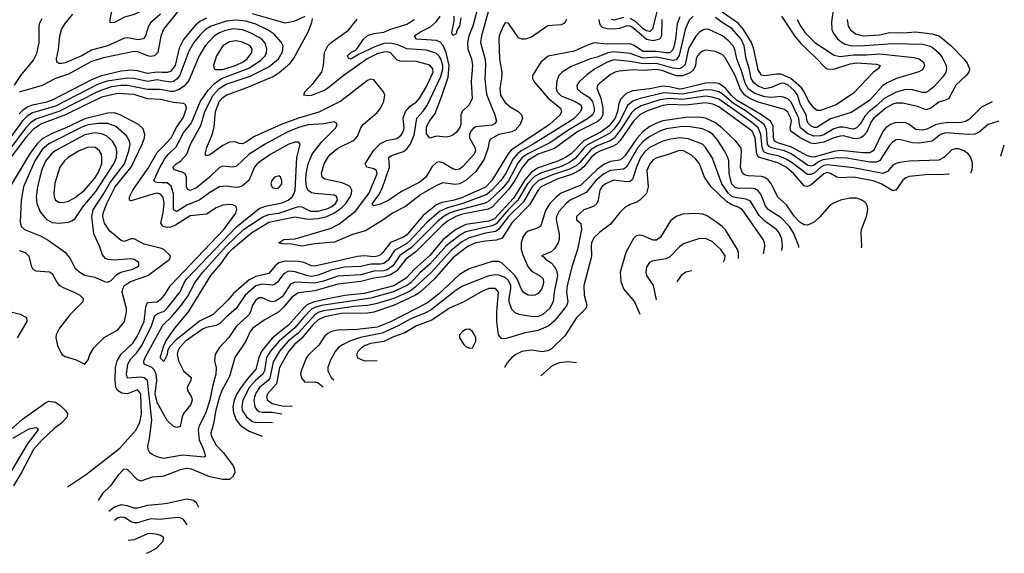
# Model space of a CAD drawing. Header units: inches. Extents: x 884549 to 1028252, y 526810 to 653624.
# Tile 582 of 656: x 979133 to 985129, y 544998 to 548249. Entities that reach past the tile are written whole.
import ezdxf

# ---------------------------------------------------------------- set-up
doc = ezdxf.new("R2010")
doc.units = ezdxf.units.IN
doc.header["$MEASUREMENT"] = 0
doc.layers.add('A9574', color=7, linetype='Continuous')
doc.layers.add('A9584', color=7, linetype='Continuous')

msp = doc.modelspace()

# ---------------------------------------------------------------- linework, layer by layer
at = {"layer": 'A9574', "color": 5}
for points, elevation in [([(980000, 548394.6), (979970, 548365.6), (979890, 548311.8), (979830, 548281.2), (979770, 548265.3), (979710, 548231.3), (979684, 548230), (979682.6, 548250), (979700.6, 548330), (979718.3, 548370), (979841.4, 548478.6), (979859.6, 548510), (979878.1, 548570), (979898.5, 548610), (979975.5, 548710), (980000, 548745.7)], 2340), ([(979101.8, 547850), (979139.4, 547910), (979216.9, 548003.1), (979237.4, 548042.6), (979251.1, 548108.9), (979250.4, 548210), (979255.2, 548230), (979270, 548257.1)], 2380), ([(979990, 548283.4), (979929, 548230), (979916.3, 548210), (979898.7, 548150), (979887.5, 548132.5), (979854.1, 548125.9), (979790, 548138.4), (979770, 548136.7), (979668.1, 548090), (979570, 548063.7), (979510, 548028.5), (979410, 547986.3), (979390, 547981.5), (979370, 547982.9), (979359.2, 547990), (979357, 548010), (979368.4, 548068.4), (979377.1, 548150), (979387.7, 548190), (979410, 548227), (979457.1, 548282.9)], 2360), ([(980000, 548168.9), (979991.5, 548148.5), (979973.5, 548050), (979954.3, 548030), (979930, 548025.2), (979910, 548028), (979852.8, 548052.8), (979830, 548055.6), (979642.8, 548017.2), (979570, 547993.6), (979430, 547916.3), (979350.2, 547890), (979270, 547848.3), (979128.5, 547808.5)], 2380), ([(980000, 547927.9), (979970, 547928.8), (979910, 547920.9), (979850, 547938.6), (979810, 547941.4), (979750, 547935.4), (979630, 547907.5), (979574.3, 547885.7), (979330, 547758.7), (979290, 547743.7), (979210, 547729.2), (979181.3, 547718.7), (979150, 547696.6), (979130, 547675.2)], 2420), ([(980000, 547877), (979970, 547881.9), (979910, 547872.6), (979830.2, 547890.2), (979790, 547892.7), (979666.2, 547873.8), (979606.2, 547853.8), (979350, 547722.3), (979210, 547681.2), (979179, 547661), (979150, 547632.6), (979045.4, 547490)], 2440), ([(980000, 547821.5), (979984.4, 547824.4), (979910, 547824.4), (979790, 547848.8), (979750, 547848.4), (979690, 547839.2), (979610, 547811), (979370, 547689.8), (979230, 547643), (979198.9, 547621.1), (979169.2, 547590.8), (979063.6, 547450)], 2460), ([(980000, 547760), (979990, 547762.3), (979910, 547766.5), (979830, 547793.9), (979730, 547799), (979630, 547777.1), (979410.5, 547669.5), (979265.9, 547614.1), (979217.2, 547582.8), (979170, 547531.2), (979050, 547372)], 2480), ([(980000, 546853.6), (979995.9, 546855.9), (979890, 546881.7), (979830, 546914.9), (979810, 546913.1), (979770, 546898.6), (979750, 546903.7), (979681.3, 546961.3), (979649.9, 547010), (979639.6, 547050), (979641.8, 547070), (979664.2, 547130), (979713, 547230), (979810.7, 547350), (979879.2, 547490), (979893.3, 547530), (979895.5, 547550), (979883.8, 547583.8), (979856.8, 547610), (979748.3, 547668.3), (979710, 547680.8), (979670, 547680.4), (979530, 547645.9), (979410, 547588.6), (979330, 547556.1), (979270, 547522.3), (979237.7, 547490), (979193.2, 547430), (979041.9, 547178.1)], 2520), ([(980000, 547174.9), (979990, 547186.2), (979970, 547191.3), (979948.7, 547188.7), (979831.1, 547151.1), (979810, 547145.7), (979801.1, 547150), (979801.2, 547170), (979822.1, 547210), (979915.8, 547344.2), (979970, 547439.4), (980000, 547471.3)], 2480), ([(980000, 547256), (979970, 547256.7), (979959.2, 547259.2), (979948.7, 547270), (979987.3, 547352.7), (980000, 547373.9)], 2460), ([(980000, 546997.3), (979991.6, 547010), (980000, 547045)], 2480), ([(979130, 546842.9), (979166, 546830), (979187.6, 546807.6), (979201.4, 546750), (979211.6, 546730), (979230, 546719.4), (979313.5, 546713.5), (979330, 546702), (979358.1, 546650), (979375.5, 546630), (979396.9, 546616.9), (979468, 546588), (979499.1, 546570), (979518.8, 546550), (979518, 546530), (979438.1, 546450), (979374.5, 546370), (979354.4, 546330), (979352.4, 546310), (979363.5, 546263.5), (979389.4, 546209.4), (979410, 546197.6), (979476.7, 546176.7), (979530, 546150.6), (979550, 546177.3), (979560.2, 546210), (979584.3, 546250), (979647, 546313), (979730, 546359.7), (979770.3, 546410), (979783.9, 546470), (979782.7, 546490), (979757.6, 546590), (979759.7, 546610), (979770.2, 546629.8), (979806.6, 546653.4), (979912.5, 546690), (980000, 546754.9)], 2520), ([(979423.6, 545400.6), (979430, 545406.7), (979538.9, 545481.1), (979742.4, 545637.6), (979842.1, 545750), (979863.5, 545796.5), (979874.7, 545845.3), (979869.9, 545969.9), (979850, 545993.9), (979790, 545969.1), (979753.8, 545973.8), (979727.6, 545990), (979717.2, 546010), (979713.1, 546050), (979716.6, 546130), (979726.5, 546170), (979749.7, 546210.3), (979821, 546279), (979850, 546322.7), (979889.7, 546410), (979899.8, 546500.2), (979910, 546525.5), (979970, 546530.9), (979996.9, 546550), (980000, 546553.5)], 2480), ([(979030, 546481.7), (979135.3, 546455.3), (979173.7, 546433.7), (979176.5, 546410), (979118, 546310)], 2480), ([(980000, 545577.7), (979970, 545584.8), (979939, 545599), (979925.3, 545610), (979914.4, 545630), (979912.2, 545650), (979923, 545697), (979936.4, 545810), (979910.8, 546050.8), (979890, 546067.4), (979870.5, 546070.5), (979790, 546065.6), (979782.5, 546090), (979791.5, 546150), (979810, 546182.7), (979842.9, 546217.1), (979876.7, 546263.3), (979935.2, 546384.8), (979955.8, 546444.2), (979970, 546456.2), (980000, 546468.2)], 2460), ([(980000, 545862.1), (979970, 545917.2), (979958.4, 545970), (979968.7, 546050), (979964.5, 546090), (979953.5, 546113.5), (979937.6, 546130), (979890.6, 546150), (979888.6, 546168.6), (979895.7, 546190), (980000, 546380)], 2440), ([(980000, 546177.4), (979990, 546187.8), (979990, 546198), (980000, 546230.3)], 2420), ([(978910, 545603.1), (979150, 545816.1), (979290, 545915), (979310, 545924.2), (979350, 545918.7), (979379.1, 545899.1), (979410.2, 545870), (979422.9, 545850), (979422.2, 545830), (979387.2, 545790), (979341.7, 545758.3), (979269.9, 545690.1), (979215.7, 545630), (979144.7, 545495.3), (979094, 545410)], 2480), ([(979090, 545699), (979190, 545755.4), (979230, 545765.3), (979239.8, 545759.8), (979244.4, 545750), (979177.4, 545662.6), (979070, 545481.1)], 2460), ([(980000, 545466.3), (979938.4, 545461.6), (979870, 545437), (979847, 545447), (979790, 545508), (979767.3, 545510), (979730, 545471.6), (979685.9, 545410), (979636.9, 545363.1), (979611.2, 545320.2)], 2480), ([(980000, 545297.8), (979910, 545288.7), (979850, 545272.9), (979830, 545273.1), (979787.7, 545287.7), (979750, 545292.9), (979710, 545278.9), (979675.9, 545251.6)], 2520), ([(980000, 545205.1), (979990, 545204), (979930, 545207.3), (979850, 545183.1), (979830, 545183.4), (979810.6, 545190.6), (979770, 545215.5), (979750, 545218.5), (979730, 545213.2), (979709.4, 545198.1)], 2540), ([(980000, 545099.5), (979990, 545107), (979972.5, 545112.5), (979930, 545119), (979910, 545116), (979830, 545080.5), (979792.3, 545075.3)], 2560), ([(979905.7, 544997.8), (979930, 545007.9), (979965.8, 545030), (980000, 545065.6)], 2560)]:
    msp.add_lwpolyline(points, dxfattribs=dict(at, elevation=elevation))
for points, elevation in [([(979670, 547616.5), (979610, 547616.1), (979550, 547608.2), (979510, 547593.8), (979310, 547493.5), (979270, 547458.3), (979224.6, 547390), (979156, 547230), (979140.9, 547150), (979135, 547015), (979141.2, 546990), (979161.7, 546970), (979263.2, 546930), (979305.4, 546905.4), (979410.7, 546830.7), (979442.6, 546790), (979470, 546734), (979499.5, 546710), (979530, 546693.6), (979590, 546680.7), (979650, 546653.2), (979670, 546649.2), (979690, 546659.7), (979723.7, 546696.3), (979748.5, 546711.5), (979820.7, 546730), (979850, 546744.3), (979858, 546750), (979858.5, 546770), (979830, 546787.9), (979810, 546793), (979710, 546783.2), (979670, 546787.7), (979654.5, 546794.5), (979636.5, 546816.5), (979618.8, 546870), (979584.6, 546944.6), (979571.3, 547050), (979580.3, 547090), (979645.2, 547190), (979682.8, 547257.2), (979771.5, 547370), (979798.2, 547450), (979804.3, 547490), (979801.1, 547510), (979782.5, 547542.5), (979718.5, 547598.5)], 2540), ([(979590, 547559.3), (979530, 547547.3), (979348.5, 547450), (979323.4, 547430), (979290, 547387.6), (979265.3, 547330), (979240.7, 547230), (979233.2, 547170), (979237.7, 547130), (979258.2, 547078.2), (979293.3, 547033.3), (979330, 547013), (979370, 547009.5), (979430, 547015.8), (979450, 547022.9), (979470, 547038.8), (979518.4, 547110), (979597, 547203), (979706.7, 547370), (979721.7, 547410), (979723.4, 547443.4), (979719.2, 547470), (979698.5, 547510), (979661.6, 547541.6), (979630, 547554.6)], 2560), ([(979550, 547472.6), (979490, 547448.8), (979428.6, 547410), (979406.4, 547390), (979377.7, 547350), (979347.1, 547252.9), (979340.1, 547190), (979342.4, 547170), (979350.1, 547150.1), (979370, 547136.6), (979394.8, 547134.8), (979430, 547143.6), (979470, 547165.1), (979526.2, 547210), (979590, 547283.1), (979610, 547315.9), (979632, 547370), (979633.6, 547410), (979629.9, 547430), (979619, 547450), (979594.7, 547470)], 2580)]:
    msp.add_lwpolyline(points, close=True, dxfattribs=dict(at, elevation=elevation))
at = {"layer": 'A9584', "color": 5}
for points, elevation in [([(984098.3, 548390), (984076.4, 548236.4), (984079.4, 548190), (984087.3, 548170), (984113.3, 548133.3), (984134.7, 548114.7), (984160.3, 548100.3), (984191.3, 548091.3), (984250, 548090.4), (984450, 548104.3), (984630, 548099.2), (984670.8, 548090.8), (984690, 548081.9), (984730, 548046.3), (984750, 548018), (984773.8, 547970), (984777.2, 547950), (984773.2, 547930), (984756.8, 547903.2), (984700.5, 547839.5), (984670, 547815.7), (984650, 547806.4), (984630, 547805.6), (984570, 547821.3), (984530, 547823), (984470, 547807.1), (984397.1, 547770), (984352.7, 547727.3), (984304.9, 547690), (984279.5, 547660.5), (984250, 547611.7), (984228.2, 547590), (984210, 547583), (984196.6, 547583.4), (984150, 547594.3), (984125.5, 547594.5), (984090, 547583.2), (984030, 547547), (984010, 547541), (983970, 547539.1), (983933.1, 547553.1), (983887.4, 547590), (983880.6, 547610), (983876.6, 547650), (983868.3, 547670), (983830, 547747.3), (983810, 547767.8), (983770, 547780.8), (983710, 547775.8), (983670, 547778.7), (983610, 547799.8), (983570, 547826.8), (983550, 547861.7), (983530.9, 547930.9), (983500.4, 548010), (983487.8, 548067.8), (983476.6, 548090), (983450, 548120.4), (983412.1, 548150), (983330, 548189.9), (983310, 548191.8), (983290, 548186), (983270, 548171.6), (983250, 548148.2), (983206.2, 548073.8), (983184.4, 547975.6), (983170, 547959.4), (983150, 547950), (983110, 547954.3), (983010, 547983.2), (982930, 547979.4), (982850, 547993.9), (982750, 548004.3), (982710, 547990.8), (982632.9, 547947.1), (982586.8, 547913.2), (982538.7, 547870), (982525.7, 547850), (982528.1, 547828.1), (982547.7, 547810), (982598, 547778), (982620.1, 547750), (982631.8, 547710), (982631.3, 547690), (982621.5, 547670), (982597.2, 547650), (982470, 547573.9), (982360.6, 547499.4), (982227.6, 547432.4), (982193.4, 547410), (982165.8, 547374.2), (982110, 547266.4), (982070, 547219.7), (981990, 547142.6), (981968, 547132), (981790, 547085.3), (981750, 547070), (981711.6, 547048.4), (981678.7, 547021.2), (981518.8, 546861.2), (981448.2, 546811.8), (981405.4, 546750), (981370, 546725.2), (981350, 546719.1), (981290, 546717.1), (981210, 546695.2), (981070, 546686.2), (980983.5, 546656.5), (980930, 546644.8), (980809.2, 546650.8), (980781.9, 546638.1), (980730, 546561.4), (980690, 546534.2), (980670, 546531.1), (980654.7, 546534.7), (980610, 546555.4), (980590, 546553.5), (980570, 546540.6), (980550.7, 546510), (980538.9, 546470), (980527.9, 546450), (980450, 546379.1), (980406.4, 546313.6), (980346.4, 546250), (980323.9, 546210), (980318.2, 546170), (980328.3, 546128.3), (980327.9, 546090), (980306, 546014), (980289.7, 545930), (980263.3, 545850), (980225.1, 545774.9), (980219.2, 545750), (980225.4, 545690), (980252.4, 545630), (980264.9, 545590), (980255.9, 545584.1), (980124.9, 545595.1), (980010, 545575.3), (980000, 545577.7)], 2460), ([(980120.3, 548330), (980009.2, 548190.8), (980000, 548168.9)], 2380), ([(981990, 548311.6), (981944.4, 548150), (981939.6, 548110), (981967.4, 548007.4), (981970.1, 547969.9), (981965.5, 547890), (981972.6, 547810), (981976.9, 547790), (982026.3, 547670), (982036.2, 547630), (982025, 547615), (982010, 547607.3), (981910, 547596.4), (981893.7, 547586.2), (981880.1, 547570), (981871.5, 547550), (981872, 547530), (981904.5, 547470), (981907.6, 547450), (981900.1, 547430), (981830, 547352.9), (981810, 547339.3), (981790, 547334), (981770, 547339.6), (981710, 547377.5), (981690, 547383.2), (981670, 547378.6), (981644.8, 547355.2), (981605.7, 547290), (981570, 547259), (981456.8, 547203.2), (981380.2, 547150), (981330, 547125.4), (981290, 547114.3), (981281.1, 547121.1), (981280.7, 547130), (981318.7, 547181.3), (981339.1, 547220.9), (981384, 547350), (981381, 547410), (981397.8, 547422.2), (981470, 547445.9), (981490, 547462.8), (981510.4, 547489.6), (981534, 547546), (981550.2, 547649.8), (981590, 547691), (981616.3, 547730), (981697.6, 547902.4), (981709.7, 547950), (981709.7, 547970), (981696.8, 548010), (981687, 548027), (981666, 548046), (981610, 548063.4), (981490, 548072.2), (981435.4, 548095.4), (981390, 548105.8), (981350, 548103.8), (981295.6, 548084.4), (981200.6, 548039.4), (981150, 548009.2), (981134, 548014), (981130, 548022), (981128.3, 548030), (981149.6, 548050), (981177.3, 548062.7), (981187, 548073), (981225.4, 548130), (981250, 548152), (981290, 548165.1), (981350, 548173.2), (981387.2, 548190), (981490, 548222.9), (981535.3, 548250)], 2360), ([(981930, 548355), (981893, 548210), (981868.5, 548150), (981859.2, 548110), (981861.6, 548070), (981884.2, 548010), (981890.9, 547970), (981881.4, 547870), (981887.5, 547770), (981870, 547731.2), (981827.6, 547690), (981819.7, 547670), (981818.5, 547610), (981810, 547589), (981790, 547562.5), (981770, 547546.6), (981750, 547538), (981730, 547534), (981670, 547538.7), (981630, 547527), (981610, 547554), (981610, 547596.5), (981627.7, 547630), (981662, 547678), (981701.4, 547778.6), (981741, 547899), (981749, 547970), (981730.3, 548050.3), (981711.1, 548091.1), (981692.2, 548112.2), (981670, 548121.6), (981550, 548129.9), (981536.4, 548150), (981570, 548173.8), (981634.2, 548205.8), (981670, 548237.3), (981692.6, 548270)], 2340), ([(983018.7, 548321.3), (982986.5, 548193.5), (982970, 548176.9), (982950, 548181.4), (982930, 548194), (982879.8, 548239.8), (982850, 548256.8)], 2360), ([(983234.8, 548270), (983210, 548246.2), (983184.5, 548190), (983148.6, 548031.4), (983130, 548004.3), (983110, 548001), (983010, 548021.3), (982930, 548015.6), (982850, 548042.4), (982750, 548053), (982713.6, 548046.4), (982650, 548019.9), (982609.2, 548010.8), (982490, 547963.2), (982435.2, 547930), (982416.8, 547910), (982403.3, 547876.7), (982400.3, 547830), (982406, 547810), (982430, 547784.6), (982515.5, 547750), (982550.1, 547730.1), (982555.5, 547710), (982547.1, 547690), (982510.9, 547650), (982485.6, 547630), (982260.5, 547490), (982190, 547452.7), (982165.7, 547434.3), (982138.3, 547401.7), (982090.3, 547310), (982061.9, 547270), (982008.7, 547211.3), (981976.7, 547183.3), (981830.5, 547129.5), (981737, 547103), (981690, 547080.4), (981610, 547011.8), (981510, 546902.9), (981490, 546886.4), (981416.1, 546843.9), (981376.3, 546783.7), (981350, 546763.5), (981330, 546759.1), (981270, 546759.3), (981210, 546745.7), (981110, 546740.6), (981030, 546723.1), (980950, 546692), (980910, 546684.5), (980878.3, 546690), (980810, 546713), (980770, 546716), (980738.7, 546701.3), (980701.8, 546650), (980684.8, 546635.2), (980670, 546631.5), (980610, 546638.6), (980570, 546627.3), (980504.8, 546570), (980451.4, 546488.6), (980390, 546437.6), (980350, 546396.9), (980330, 546385), (980270, 546374.2), (980250, 546366.1), (980143.3, 546290), (980105.9, 546250), (980095, 546230), (980090.8, 546210), (980100.1, 546170), (980129.8, 546109.8), (980176.9, 546070), (980174, 546050), (980151.8, 546010), (980154.7, 545990), (980179.8, 545950), (980183.9, 545930), (980175.5, 545904.5), (980130.6, 545849.4), (980121.9, 545830), (980110.2, 545769.8), (980090, 545763.5), (980070, 545771.2), (980030, 545807.1), (980000, 545862.1)], 2440), ([(983152.8, 548267.2), (983135.9, 548224.1), (983126.7, 548130), (983116.2, 548083.8), (983110, 548065.8), (983091.9, 548048.1), (983070, 548046.4), (983010, 548055.6), (982930, 548055.6), (982870, 548093.7), (982850, 548101.3), (982710, 548100.4), (982632, 548108), (982590, 548094.3), (982510, 548057.4), (982350, 548027.2), (982306.8, 547990), (982255.7, 547910), (982255.3, 547890), (982265.5, 547870), (982350.3, 547770.3), (982426.5, 547710), (982432.7, 547690), (982423.4, 547670), (982359.4, 547610), (982126, 547454), (982108.2, 547431.8), (982008.2, 547270), (981970, 547228.9), (981819.2, 547160.8), (981770, 547146.8), (981704.1, 547135.9), (981670, 547121.5), (981590, 547055.8), (981490, 546938.5), (981470, 546924), (981390, 546892), (981343.1, 546830), (981330, 546816.6), (981312.5, 546807.5), (981290, 546805), (981230, 546809.6), (981190, 546805.9), (980930, 546748), (980910, 546750.4), (980863.5, 546770), (980830, 546776.7), (980750, 546777.3), (980710, 546766.9), (980689.3, 546750), (980650, 546702.5), (980570, 546685.4), (980530, 546663.2), (980437.2, 546582.8), (980400.2, 546539.8), (980310, 546453.2), (980228.5, 546411.5), (980082.7, 546297.3), (980044.9, 546255.1), (980033.4, 546230), (980030, 546207.3), (980010, 546167), (980000, 546177.4)], 2420), ([(980270, 548259.1), (980230, 548237.6), (980203.7, 548216.3), (980130.5, 548129.5), (980104.3, 548075.7), (980078.4, 547970), (980050, 547934), (980030, 547926.9), (980000, 547927.9)], 2420), ([(980000, 546230.3), (980010, 546262.6), (980023.5, 546290), (980076.4, 546370), (980161.2, 546470), (980297.4, 546690), (980357.9, 546762.1), (980406.3, 546830), (980430, 546854.2), (980543.9, 546950), (980650, 547016.5), (980807.6, 547047.6), (980890, 547033.6), (980950, 547038.7), (981003.4, 547050), (981050, 547071.9), (981094.6, 547105.4), (981119, 547130), (981145.3, 547170), (981153.1, 547190), (981154.3, 547210), (981147.2, 547227.2), (981137.3, 547237.3), (981095.7, 547255.7), (980990, 547278.5), (980975, 547290), (980970, 547313.4), (980987.5, 547370), (981008.2, 547410), (981024.4, 547430), (981070, 547465.4), (981170, 547515.7), (981190, 547538.8), (981210.5, 547589.5), (981223.9, 547610), (981310, 547682.9), (981330.8, 547710), (981350.4, 547750), (981356.1, 547790), (981347.5, 547810), (981290, 547881.8), (981270, 547886), (981250, 547878.3), (981087.4, 547752.6), (980954.4, 547685.6), (980831.4, 547648.6), (980725.5, 547610), (980562.6, 547537.4), (980510, 547502), (980490, 547493.6), (980470, 547494.1), (980445.8, 547505.8), (980410, 547503.2), (980370, 547483.6), (980290, 547424.8), (980270, 547419.7), (980262.7, 547430), (980272.1, 547470), (980307.1, 547552.9), (980316.3, 547596.3), (980325.7, 547690), (980350, 547752.3), (980370, 547775.1), (980390, 547789.2), (980521.9, 547838.1), (980676, 547904), (980712.5, 547927.5), (980778.1, 547981.9), (980800.4, 548010), (980890, 548174.4), (980911.5, 548231.5), (980915.5, 548255.5)], 2420), ([(984171.1, 548250), (984178.8, 548210), (984190, 548190.2), (984222.7, 548162.7), (984270, 548150.8), (984370, 548156.2), (984430, 548171), (984510, 548169.7), (984590, 548175.7), (984690, 548163.1), (984730, 548150.8), (984742.4, 548142.4), (984805.9, 548090), (984882.8, 548010), (984903.6, 547983.6), (984917.8, 547950), (984912.3, 547930), (984896.4, 547910), (984833.3, 547850), (984790, 547769.9), (984770, 547758.8), (984730, 547746.4), (984680.4, 547710), (984650, 547700.1), (984599.7, 547719.7), (984510, 547740.7), (984470, 547740.1), (984450, 547734.2), (984410, 547711.5), (984333.6, 547650), (984319.6, 547630), (984290, 547561.5), (984270, 547539.8), (984254.1, 547530), (984230, 547523.5), (984210, 547524.6), (984150, 547540.8), (984130, 547540.1), (984090, 547528.8), (984030, 547502.9), (983970, 547492.9), (983950, 547497.6), (983885.7, 547530), (983829.3, 547569.3), (983825.6, 547590), (983832.4, 547630), (983829.4, 547650), (983810, 547684.9), (983790, 547701.4), (983630, 547747.1), (983578.8, 547770), (983548.4, 547790), (983523, 547823), (983489.1, 547909.1), (983430, 548014.6), (983410, 548036.9), (983370, 548056.1), (983310, 548062.7), (983290, 548056.7), (983274.3, 548045.7), (983261.3, 548030), (983253, 548010), (983247.4, 547970), (983236.3, 547943.7), (983214.7, 547925.3), (983170, 547906.9), (983130, 547907.9), (983050, 547937.6), (983010, 547945.4), (982930, 547939.3), (982870, 547943.2), (982784.3, 547935.7), (982758.4, 547930), (982730, 547915.9), (982661, 547859), (982652, 547848), (982647.7, 547832.3), (982670.9, 547770.9), (982683.5, 547710), (982683.8, 547670), (982670, 547643.5), (982650, 547626.4), (982531.6, 547568.4), (982390, 547465.2), (982290, 547429.3), (982227.9, 547392.1), (982192.1, 547347.9), (982147.6, 547270), (982110, 547214.7), (982010, 547106.7), (981985.1, 547094.9), (981830, 547065.2), (981788.5, 547050), (981737.7, 547022.3), (981705, 546995), (981544.3, 546835.7), (981483.8, 546790), (981430, 546719.8), (981390, 546693.8), (981350, 546681.6), (981290, 546673.8), (981210, 546653.8), (981070, 546638), (980930, 546598.1), (980830, 546584.9), (980790, 546558.7), (980741.3, 546498.7), (980710, 546469.5), (980620.8, 546419.2), (980552.7, 546370), (980536.9, 546350), (980509.4, 546290.6), (980442.1, 546190), (980410, 546074.8), (980365.3, 545994.7), (980349.5, 545950.5), (980326.3, 545870), (980312.9, 545787.1), (980297.4, 545730), (980300.3, 545710), (980330, 545657.6), (980373.1, 545610), (980432.2, 545530), (980441.5, 545510), (980443.2, 545490), (980433.1, 545466.9), (980410, 545448.4), (980370, 545447.3), (980290, 545463.9), (980179.2, 545510), (980150, 545515.5), (980110, 545506.2), (980010, 545467.1), (980000, 545466.3)], 2480), ([(980000, 546380), (980005.5, 546390), (980060, 546440), (980114.1, 546505.9), (980155.9, 546564.1), (980202.1, 546650), (980247, 546710), (980389.8, 546870.2), (980496.1, 546970), (980612.7, 547047.3), (980650, 547062.8), (980710, 547070.8), (980830, 547110.1), (980850, 547109.2), (980902.9, 547082.9), (980950, 547081.9), (981010, 547098), (981033.6, 547110), (981056.2, 547130), (981068.2, 547150), (981063.7, 547170), (981050, 547179.6), (980930, 547189.9), (980910, 547194.8), (980890, 547208.4), (980879.9, 547230), (980874.1, 547274.1), (980876.6, 547310), (980889.9, 547370.1), (980914, 547430), (980970, 547503.5), (981058.5, 547590), (981065.6, 547610), (981060.8, 547620.8), (981047.3, 547627.3), (980985.5, 547614.5), (980889, 547609), (980830, 547592.6), (980758.1, 547561.9), (980628.3, 547491.7), (980530, 547429.2), (980450, 547353.9), (980430, 547349.9), (980370, 547357.2), (980350, 547349.2), (980288.3, 547290), (980210, 547224.7), (980170, 547208), (980155.1, 547215.1), (980147.7, 547230), (980148.8, 547288.8), (980139.4, 547310), (980121, 547321), (980075, 547335), (980065, 547350), (980084.7, 547370), (980112.3, 547387.7), (980151.3, 547430), (980172.1, 547490), (980235.8, 547604.2), (980259.2, 547690), (980311, 547790), (980348.3, 547830), (980390, 547856.1), (980535.1, 547904.9), (980650, 547961.1), (980708.5, 548010), (980733.5, 548053.5), (980736.4, 548090), (980727.9, 548110), (980681.3, 548161.3), (980646.4, 548186.4), (980570, 548222.3), (980510, 548239.7), (980450, 548247.2), (980390, 548241.1), (980297.6, 548210), (980265.1, 548190), (980230, 548155.6), (980193.6, 548110), (980162.8, 548057.2), (980107.8, 547912.2), (980091.6, 547888.4), (980070, 547872.6), (980050, 547868.8), (980000, 547877)], 2440), ([(980870, 548269), (980801.6, 548238.4), (980750, 548227.5), (980550, 548284.3)], 2420), ([(982461.9, 548250), (982450, 548228), (982430, 548218.2), (982348.5, 548211.5), (982250, 548143.2), (982210, 548130.4), (982189.9, 548129.9), (982170, 548138.5), (982110, 548228.2), (982090, 548229.7), (982074.4, 548205.6), (982053, 548150), (982050.9, 548130), (982055.4, 548010), (982069, 547929), (982067.1, 547890), (982056.1, 547830), (982060.3, 547790), (982086.2, 547746.2), (982118.6, 547718.6), (982169.2, 547689.2), (982187.6, 547670), (982194.1, 547650), (982180.3, 547610), (982150, 547576.8), (982130, 547566.3), (982050.9, 547550), (981998.8, 547521.2), (981991.5, 547510), (981986.5, 547470), (981961.5, 547398.5), (981910, 547324.1), (981849.1, 547270), (981810, 547248.2), (981785.1, 547245.1), (981710, 547254.9), (981670, 547238.6), (981576, 547184), (981481.7, 547110), (981403.8, 547070), (981350, 547031.4), (981237.9, 546962.1), (981158.7, 546941.3), (981050, 546893.1), (980930, 546883.5), (980850, 546869.6), (980790, 546880.7), (980730, 546882.8), (980709.7, 546890), (980742, 546910), (980810, 546914), (981030, 546978.7), (981075.9, 547004.1), (981176.7, 547083.3), (981259.6, 547190), (981309.4, 547310), (981305.7, 547330), (981290, 547339.6), (981246, 547350), (981236.8, 547370), (981290, 547453.3), (981330, 547495.7), (981367.3, 547512.7), (981430, 547524.5), (981455.3, 547544.7), (981469.4, 547570), (981474.1, 547590), (981468.7, 547650), (981481.2, 547690), (981510, 547722.4), (981550, 547749.6), (981570, 547772.5), (981610, 547842), (981649.9, 547930), (981649, 547950), (981630, 547971.2), (981550, 547994.5), (981450, 547996.6), (981430, 548005.2), (981390, 548047.3), (981370, 548052.4), (981350, 548051.5), (981310, 548041.6), (981249.6, 548010.4), (981108.2, 547911.8), (981010, 547832.4), (980990, 547820.8), (980910, 547786.7), (980884.4, 547784.4), (980862, 547790), (980868.4, 547810), (980919.5, 547860.5), (980972.3, 547930), (980982.9, 547970), (980987.9, 548050), (981010, 548090.1), (981029.9, 548110.1), (981134.2, 548185.8), (981188, 548252)], 2380), ([(981819.5, 548260.5), (981810, 548209.4), (981795.1, 548184.9), (981790, 548163.7), (981770, 548153.2), (981764, 548170), (981778.3, 548241.7), (981779.3, 548270)], 2320), ([(983043.9, 548250), (983041.4, 548150), (983030, 548129.7), (982990, 548121.1), (982950, 548128.6), (982870, 548197), (982850, 548208.8), (982830, 548211.3), (982785, 548195), (982750, 548190.9), (982710, 548193.4), (982682.4, 548202.4), (982671.4, 548211.4), (982665, 548225), (982661.2, 548250)], 2380), ([(982810, 548262.2), (982750, 548246.8), (982733.6, 548250)], 2360), ([(983868.1, 548250), (983890, 548208.6), (983915.4, 548170), (983975.9, 548110), (984093.3, 548033.3), (984130, 548025.9), (984210, 548035.1), (984290, 548034.1), (984370, 548042.1), (984578.2, 548018.2), (984610.4, 548010.4), (984637.6, 547990), (984642.9, 547970), (984630, 547944.7), (984608.1, 547931.9), (984473.1, 547890), (984414.7, 547865.3), (984390, 547848.1), (984310, 547758.8), (984290, 547743.7), (984195.7, 547684.3), (984070, 547645), (983988, 547592), (983970, 547592.8), (983950, 547602.1), (983936.5, 547616.5), (983928.6, 547630), (983921.8, 547670), (983886.9, 547730), (983870, 547791.9), (983850, 547818.5), (983811.7, 547850), (983790, 547860.3), (983770, 547861.8), (983710, 547835.6), (983670, 547828.8), (983630, 547843.4), (983603.6, 547863.6), (983587.1, 547890), (983574.5, 547954.5), (983556.5, 548010), (983544.5, 548090), (983526.9, 548130), (983470, 548195.2), (983411.2, 548231.2), (983370, 548262.9)], 2440), ([(983771.9, 548270), (983851, 548150), (983890, 548104.8), (983979.7, 548019.7), (984037.2, 547957.2), (984050.5, 547950), (984090, 547948.7), (984190, 547980.2), (984230, 547986.3), (984350, 547978.6), (984373.1, 547970), (984359.6, 547950), (984331.4, 547928.6), (984210, 547801.4), (984105.7, 547730), (984010, 547695.9), (983990, 547695), (983970, 547710.5), (983937.7, 547750), (983910, 547810), (983893.8, 547833.8), (983828.9, 547890), (983770, 547916.8), (983742.6, 547917.4), (983670, 547906.7), (983650, 547911.7), (983630, 547944.7), (983602.6, 548070), (983589.5, 548110), (983541.5, 548190), (983510, 548225.1), (983410, 548295.9)], 2420), ([(980000, 547373.9), (980017.3, 547402.7), (980038.9, 547430), (980085.9, 547474.1), (980130, 547559.1), (980178.5, 547621.5), (980231.3, 547748.7), (980281, 547819), (980319.1, 547860.9), (980362.1, 547890), (980527.1, 547952.9), (980598.8, 548001.2), (980626.7, 548030), (980635.8, 548050), (980638.2, 548070), (980626.9, 548106.9), (980608.4, 548128.4), (980590, 548141.1), (980531.6, 548171.6), (980490, 548187.4), (980430, 548193.4), (980378.9, 548181.1), (980350, 548170), (980317.9, 548150), (980262.1, 548090), (980225.6, 548030), (980162.2, 547877.8), (980135.1, 547844.9), (980099, 547821), (980070, 547812.6), (980050, 547812.2), (980000, 547821.5)], 2460), ([(985054.3, 547748.1), (985050, 547747.3), (984990, 547715.7), (984916.3, 547643.7), (984891.9, 547628.1), (984858.7, 547621.3), (984790, 547621.9), (984743.9, 547616.1), (984710, 547607.6), (984656.9, 547583.1), (984630, 547576.5), (984590, 547580.5), (984550, 547611.2), (984530, 547620.3), (984470, 547623), (984435.3, 547610), (984407.9, 547590), (984390, 547567.8), (984338.6, 547461.4), (984329.8, 547450.2), (984310, 547438.8), (984270, 547437.2), (984130, 547451.6), (984090, 547445.5), (983970, 547412.5), (983952.9, 547412.9), (983930, 547419.8), (983832.1, 547472.1), (983750, 547498.8), (983729.6, 547509.6), (983722.8, 547530), (983721.3, 547601.3), (983704.9, 547630), (983649.6, 547670), (983498.1, 547758.1), (983466.5, 547786.5), (983430, 547831.9), (983390, 547860.4), (983364.8, 547864.8), (983310, 547862.6), (983170, 547827.3), (983150, 547826.6), (983090, 547840.8), (983050, 547844.6), (982970, 547828.1), (982864.4, 547815.6), (982822.9, 547797.1), (982792.5, 547767.5), (982780.6, 547739.4), (982772.6, 547690), (982758.9, 547650), (982719.6, 547600.4), (982673.9, 547566.1), (982568.8, 547511.2), (982490, 547432.9), (982456.6, 547410), (982410, 547386.9), (982290, 547346.8), (982250, 547319.6), (982210, 547276.3), (982138.8, 547161.2), (982023.4, 547036.6), (981990, 547022.6), (981850, 547000.3), (981789.1, 546970), (981710, 546907.8), (981630, 546812.9), (981536.5, 546730), (981485.2, 546674.8), (981411.4, 546628.6), (981230, 546581.3), (981112, 546568), (981010, 546548.9), (980927.2, 546530), (980886.2, 546513.8), (980864.6, 546495.4), (980772.4, 546390), (980670.8, 546309.2), (980608, 546232), (980588.9, 546191.1), (980570, 546119), (980519, 546061), (980481.7, 546010), (980455.8, 545970), (980438, 545930), (980430.3, 545890), (980434.3, 545854.3), (980451.2, 545811.2), (980476.7, 545776.7), (980530, 545741.4), (980609.2, 545712.5)], 2520), ([(985096.2, 547630.4), (985090, 547629.8), (985030, 547610.6), (984976, 547564), (984949.1, 547550.9), (984911.1, 547548.9), (984770, 547559.1), (984740.6, 547550), (984690, 547509.3), (984610, 547497.5), (984570, 547498.5), (984490, 547519.8), (984470, 547517.8), (984450, 547505.6), (984430, 547482.4), (984370, 547391.1), (984350, 547381.1), (984310, 547381.5), (984170, 547405.6), (984110, 547406.7), (984024.5, 547395.5), (983996.6, 547383.4), (983970, 547363.5), (983950, 547357), (983930, 547361.9), (983830, 547432.5), (983790, 547449.3), (983710, 547467.8), (983695.9, 547475.9), (983686.8, 547490), (983680.2, 547580.2), (983666.1, 547610), (983550, 547696.8), (983478.7, 547738.7), (983410, 547798), (983390, 547808.9), (983350, 547819.4), (983310, 547821.5), (983170, 547795.6), (983056.2, 547803.8), (982911, 547769), (982867.5, 547752.5), (982834, 547726), (982787.6, 547630), (982750, 547581.5), (982724, 547556), (982590, 547486.2), (982570, 547469.2), (982515.7, 547404.3), (982481.4, 547378.6), (982430, 547355.2), (982310, 547315.6), (982267.1, 547292.9), (982224.9, 547250), (982167.1, 547150), (982106.8, 547090), (982034.3, 547005.7), (982010, 546993.3), (981850, 546956.5), (981810, 546934.8), (981729.4, 546870.6), (981630, 546758.8), (981570, 546707.1), (981513.6, 546646.4), (981490.9, 546629.1), (981410, 546590.7), (981270, 546552.1), (980970, 546507.5), (980930, 546496.4), (980910, 546484.5), (980863, 546437), (980808.2, 546371.8), (980711.8, 546290), (980660.2, 546230), (980635.7, 546190), (980622.5, 546110), (980613, 546090), (980567.9, 546050), (980532.8, 546010), (980492, 545930), (980484.8, 545890), (980488.4, 545870), (980514.1, 545830), (980550, 545800.9), (980570, 545794.5), (980650, 545797.3), (980672.7, 545793.9)], 2540), ([(980000, 547471.3), (980055.4, 547530), (980087.2, 547592.8), (980130, 547654.6), (980148.1, 547710), (980144.2, 547730), (980130, 547739.1), (980070, 547744.5), (980000, 547760)], 2480), ([(984925.9, 547316.1), (984931.7, 547330), (984935, 547350), (984934.3, 547374.3), (984924, 547410), (984910.7, 547430), (984884.4, 547450), (984850, 547463.2), (984830, 547463), (984810, 547455.8), (984761, 547410), (984730, 547393.3), (984551.8, 547388.2), (984490, 547378.8), (984470, 547373.7), (984450, 547361.9), (984416.6, 547323.4), (984390, 547311.8), (984210, 547345.7), (984050, 547365), (984030, 547361.3), (984011.5, 547350), (983970, 547313.3), (983950, 547305.6), (983930, 547306.9), (983837.4, 547377.4), (983799.8, 547399.8), (983757.2, 547417.2), (983690, 547432.1), (983663.4, 547443.4), (983653.5, 547470), (983646.9, 547550), (983629.7, 547590), (983590, 547624), (983390, 547765.2), (983350, 547777.5), (983310, 547782.3), (983170, 547762.4), (983090, 547768.9), (983030, 547761.5), (982916.3, 547723.7), (982878.2, 547701.8), (982858.7, 547681.3), (982796.1, 547583.9), (982752.5, 547527.5), (982728.4, 547511.6), (982650, 547479.7), (982610, 547456.5), (982542.1, 547377.9), (982520.7, 547359.3), (982481.2, 547338.8), (982376.7, 547303.3), (982290, 547267.9), (982252.5, 547230), (982200.7, 547139.3), (982110, 547050.9), (982049.4, 546970.6), (982030, 546958.2), (981970, 546948), (981870, 546919.3), (981825.3, 546894.7), (981758.7, 546841.3), (981639.9, 546710), (981541.2, 546618.8), (981510, 546595.5), (981410.2, 546549.8), (981301.7, 546518.3), (981250, 546506.9), (981170, 546501.5), (980984.5, 546475.5), (980953.3, 546466.7), (980930, 546451.9), (980830, 546341.1), (980768.3, 546290), (980715.1, 546230), (980675.4, 546164.6), (980655.8, 546064.2), (980644.8, 546050), (980592.4, 546007.6), (980570, 545974.1), (980561.5, 545950), (980559, 545930), (980565.5, 545890), (980574.9, 545874.9), (980590, 545862.4), (980610, 545857.4), (980670, 545857.3), (980729.7, 545846.9)], 2560), ([(984793.9, 547307.3), (984788.8, 547308.8), (984730, 547303.9), (984670, 547306.6), (984550, 547293.4), (984530, 547286.3), (984510, 547270.6), (984470, 547212.9), (984450, 547206.5), (984378.5, 547250), (984330, 547267.2), (984210, 547289.1), (984126.3, 547286.3), (984109.6, 547289.6), (984070, 547313), (984050, 547317.3), (984030, 547311), (983950, 547241.4), (983930, 547232.5), (983915.6, 547235.6), (983910, 547237.2), (983847.3, 547310), (983800.4, 547350), (983750, 547376.5), (983630.9, 547410.9), (983622.3, 547430), (983612.5, 547530), (983592.9, 547570), (983390, 547717.9), (983353.5, 547733.5), (983310, 547742.6), (983190, 547727.6), (983090, 547731.5), (983050, 547726.3), (982950, 547692.6), (982909.9, 547670.1), (982870, 547630.9), (982790, 547512.4), (982770, 547490.7), (982743.7, 547476.3), (982670, 547450.9), (982643.7, 547436.3), (982613.7, 547410), (982567.7, 547352.3), (982542, 547330), (982493.7, 547306.3), (982403.2, 547276.8), (982309.1, 547230.9), (982289.8, 547210), (982238.2, 547121.8), (982130, 547011.8), (982070, 546917.9), (982033.8, 546906.2), (981970, 546900.6), (981910, 546889.2), (981863.1, 546870), (981770, 546797.7), (981658.8, 546670), (981570.4, 546590), (981542.3, 546570), (981410, 546507.2), (981290, 546467.7), (981250, 546461.8), (981090, 546458.8), (980990, 546438.2), (980950, 546420), (980918.6, 546390), (980851.1, 546308.9), (980805.7, 546270), (980772, 546230), (980715.1, 546130), (980695.5, 546030), (980641.1, 545970), (980636.5, 545950), (980641.9, 545930), (980670.6, 545910.6), (980730, 545897.2), (980790, 545894.4), (980792.8, 545893.4)], 2580), ([(984259.6, 546858.5), (984261.7, 546870), (984256.1, 546950), (984259.6, 546970), (984290.4, 547050), (984297.5, 547090), (984295.9, 547110), (984288.5, 547128.5), (984278.4, 547138.4), (984261.4, 547150), (984230, 547160.8), (984190, 547162.7), (984131.7, 547150), (984087.8, 547132.2), (984064, 547116), (984007.2, 547050), (983970, 547015.6), (983930, 546998), (983910, 547000.2), (983890, 547010.5), (983870, 547029.3), (983850, 547051.2), (983801.9, 547121.9), (983750, 547168.1), (983710, 547248), (983690, 547272.7), (983670, 547287), (983650, 547294), (983570, 547297), (983550, 547302.6), (983534, 547314), (983522.1, 547350), (983528.8, 547448.8), (983524.3, 547470), (983494.2, 547510), (983409.1, 547590), (983370, 547620.1), (983310, 547649.3), (983270, 547654.6), (983190, 547653.1), (983050, 547632), (983010, 547619), (982970, 547598.5), (982930, 547568.7), (982890, 547525.9), (982819, 547421), (982799.1, 547400.9), (982786, 547394), (982730, 547384.2), (982690, 547367), (982650, 547336.7), (982550, 547240.8), (982430, 547191.9), (982400.8, 547170), (982361.1, 547130), (982334, 547086), (982305.9, 546994.1), (982290, 546981.2), (982230, 546961.6), (982214.1, 546950), (982195.9, 546924.1), (982185.9, 546890), (982187.5, 546850), (982195.7, 546815.7), (982226.1, 546746.1), (982250, 546717.7), (982298.8, 546690), (982319.8, 546670), (982322.5, 546650), (982318.5, 546630), (982310, 546607), (982290, 546581), (982270, 546569.9), (982250, 546567.9), (982230, 546571.3), (982204, 546584), (982190, 546601.5), (982162.9, 546670), (982148.8, 546690), (982070, 546765), (982050, 546776), (982010, 546775), (981870, 546731.1), (981810, 546697.2), (981682.7, 546577.3), (981615.9, 546524.1), (981391.7, 546408.3), (981310, 546376.7), (981190, 546361.1), (981070, 546357.8), (981031, 546349), (981010, 546338.1), (980990, 546322), (980954.3, 546265.7), (980894.2, 546210), (980878.6, 546190), (980846.2, 546110), (980843.3, 546090), (980850, 546062), (980870, 546040.7), (980930, 546042.2), (980950, 546036.8), (980979.7, 546012.9)], 2620), ([(983878.2, 546861.1), (983877, 546870), (983844.4, 546950), (983819.7, 546990), (983770, 547042), (983690, 547091.7), (983674.8, 547114.8), (983646.3, 547186.3), (983630, 547207.1), (983610, 547218.4), (983590, 547222), (983510, 547221.3), (983490, 547227.3), (983470, 547247.2), (983453, 547310), (983451, 547390), (983445.8, 547410), (983425.2, 547450), (983379.3, 547519.3), (983353.6, 547550), (983328.1, 547568.1), (983290, 547584), (983216.2, 547596.2), (983170, 547598.1), (983070, 547583.4), (983030, 547569.6), (982970, 547537.6), (982930, 547506.4), (982897.5, 547470), (982828.9, 547351.1), (982810, 547337.6), (982730, 547329.9), (982690, 547310), (982641.3, 547270), (982582.7, 547197.3), (982485.8, 547150), (982460.6, 547130), (982417.6, 547082.4), (982401.1, 547050), (982400.1, 547030), (982417.7, 546942.3), (982417.8, 546910), (982412.7, 546890), (982390, 546852.8), (982370, 546835.4), (982311.3, 546810), (982323.4, 546803.4), (982334, 546790), (982370, 546768.3), (982388.4, 546748.4), (982401.9, 546721.9), (982407, 546690), (982387.6, 546590), (982381.3, 546530), (982359.6, 546490), (982317.1, 546450), (982290, 546439.9), (982259.1, 546439.1), (982172.9, 546452.9), (982150, 546462.2), (982130, 546484.2), (982112.8, 546530), (982112.5, 546550), (982124.2, 546610), (982123.1, 546630), (982110, 546660.1), (982090, 546677.4), (982050, 546693.5), (982030, 546695.2), (981990, 546688.3), (981830, 546626.1), (981790, 546601), (981637.7, 546482.3), (981598.9, 546461.1), (981514.4, 546425.6), (981437, 546383), (981340, 546340), (981207.4, 546312.6), (981147.7, 546292.3), (981094.1, 546265.9), (981071.1, 546248.9), (981053.5, 546226.5), (981022.9, 546170), (981010.1, 546130), (981010.1, 546109.9), (981028.6, 546070), (981044.8, 546054.9)], 2640), ([(983773.2, 546842.7), (983777.1, 546870), (983773.5, 546913.5), (983758.2, 546950), (983740.8, 546970), (983670, 547021.2), (983636.4, 547056.4), (983583.2, 547143.2), (983556.5, 547156.5), (983490, 547165.1), (983470, 547172.5), (983448.2, 547190), (983408.6, 547250), (983349.4, 547410), (983310, 547469.9), (983291.2, 547490), (983203, 547523), (983150, 547528.6), (983098.4, 547521.6), (983050, 547509.1), (982968.6, 547470), (982937.5, 547442.5), (982913.9, 547410), (982888.1, 547350), (982864.7, 547275.3), (982850, 547264.3), (982830, 547261.8), (982750, 547270.6), (982699.3, 547250), (982677, 547230), (982665.6, 547210), (982655, 547150), (982646.7, 547130), (982628, 547112), (982568.7, 547090), (982524.2, 547050), (982523.1, 547030), (982550, 547008), (982554.1, 546970), (982530, 546848), (982496.9, 546750), (982466.3, 546630), (982461.8, 546590), (982470.1, 546529.9), (982464.8, 546510), (982450.7, 546490), (982387.5, 546412.5), (982355.6, 546384.4), (982290, 546355.4), (982210, 546342), (982090, 546304.1), (982065.8, 546305.8), (982049.2, 546329.2), (982038.5, 546410), (982038.3, 546470), (982049.4, 546589.4), (982031.1, 546611.1), (981990.4, 546610.4), (981950, 546594.7), (981832.3, 546527.7), (981750, 546492.2), (981641.7, 546418.3), (981550, 546384.8), (981478.4, 546341.6), (981410, 546317.7), (981350, 546288.9), (981270, 546275.4), (981236.5, 546263.5), (981213.9, 546250), (981193.4, 546230), (981183, 546210), (981189.2, 546189.2), (981231.6, 546171.6), (981310.3, 546172.1)], 2660), ([(980000, 546468.2), (980010, 546472.2), (980030, 546491.5), (980110, 546590.1), (980137.1, 546650), (980150.9, 546670), (980452.3, 546987.7), (980590, 547098.2), (980630, 547112.8), (980730, 547132.4), (980766.6, 547150), (980792.4, 547170), (980805, 547190), (980809.2, 547210), (980821.1, 547410), (980840.3, 547490), (980830, 547502.2), (980823.1, 547503.1), (980810, 547502.9), (980771.8, 547490), (980661.8, 547430), (980603.2, 547390), (980577.8, 547370), (980563, 547350), (980527.8, 547270), (980490, 547236.5), (980470, 547228.7), (980450, 547227.2), (980390, 547234.9), (980350, 547229.9), (980290, 547195.9), (980230, 547151.1), (980150, 547118.4), (980090, 547080.2), (980069.9, 547089.9), (980069, 547189), (980055.7, 547235.7), (980030, 547255.2), (980000, 547256)], 2460), ([(985108.2, 547417.9), (985128.8, 547486.6)], 2540), ([(983150, 547452.5), (983075.1, 547424.9), (983011.9, 547408.1), (982990, 547394.7), (982969.6, 547370), (982952.5, 547330), (982959.8, 547230), (982950, 547189.7), (982910, 547148.6), (982890, 547136.4), (982850, 547123.8), (982816.7, 547103.3), (982786.5, 547073.5), (982730, 547002.9), (982665.1, 546954.9), (982630, 546920.2), (982615.6, 546890), (982612.1, 546870), (982614.2, 546810), (982610.1, 546790), (982567.7, 546630), (982570.6, 546570.6), (982586, 546510), (982580.2, 546490), (982521.7, 546430), (982455.3, 546324.7), (982370, 546242.6), (982348.4, 546231.6), (982314.4, 546225.6), (982250, 546236.3), (982190, 546227.7), (982154, 546210), (982128.8, 546190), (982101.7, 546158.3), (982085.7, 546130), (982085.6, 546129.7)], 2680), ([(983662.3, 546823.4), (983664.2, 546830), (983670.4, 546870), (983668.7, 546890), (983660.5, 546910), (983533.7, 547090), (983507.7, 547107.7), (983470, 547121.6), (983439.4, 547139.4), (983344.1, 547230), (983302.4, 547290), (983272.3, 547370), (983250, 547398.6), (983223, 547423), (983174.7, 547450), (983150, 547452.5)], 2680), ([(980000, 547045), (980006.8, 547073.2), (980013.2, 547130), (980007, 547167), (980000, 547174.9)], 2480), ([(980000, 546553.5), (980014.5, 546570), (980050.2, 546629.8), (980376.6, 546970), (980447.9, 547070), (980454.8, 547094.8), (980450.6, 547110.6), (980430, 547120.2), (980410, 547123), (980370, 547118.3), (980330, 547103.6), (980270, 547065), (980170, 547054.6), (980082, 546998), (980050, 546985.3), (980030, 546983.9), (980004.8, 546990), (980000, 546997.3)], 2480), ([(983247.9, 547067.9), (983170, 547064.3), (983130, 547049.9), (983096.7, 547023.3), (983035.1, 546924.9), (983010, 546906.4), (982990, 546906.2), (982930, 546933.1), (982910, 546937.1), (982887.4, 546932.6), (982870, 546915.5), (982823.3, 546830), (982788.5, 546710), (982794.2, 546654.2), (982809.2, 546610), (982876.1, 546530), (982908.3, 546455.6)], 2720), ([(983509.9, 546795), (983509.9, 546829.9), (983504.1, 546850), (983430, 546969.2), (983409.9, 546990), (983370, 547019.3), (983315.2, 547055.2), (983290, 547064.5), (983247.9, 547067.9)], 2720), ([(983310, 546915.7), (983266.1, 546913.9), (983175.9, 546884.1), (983150, 546865.3), (983090, 546802.2), (983068, 546792), (982983.1, 546776.9), (982968.9, 546770), (982950, 546741.2), (982945.8, 546710), (982950.2, 546690.2), (982989.5, 546629.5), (983009.3, 546542.8)], 2740), ([(983418.2, 546772.9), (983427, 546790), (983428.2, 546810), (983401.8, 546850), (983350, 546897.4), (983310, 546915.7)], 2740), ([(980000, 546754.9), (980047.4, 546790), (980050.8, 546810), (980010, 546848), (980000, 546853.6)], 2520), ([(983225.7, 546718.3), (983188.7, 546710), (983160.2, 546690), (983133.7, 546651.8)], 2760), ([(982306.6, 546079.1), (982377.7, 546142.3), (982419.2, 546160.8), (982470, 546166.3), (982523.1, 546159.8)], 2680), ([(980223.2, 545277.3), (980210, 545304.5), (980190, 545320.5), (980150, 545328.2), (980030, 545300.9), (980000, 545297.8)], 2520), ([(980151.5, 545171.9), (980130, 545203.5), (980110, 545214.5), (980096, 545216), (980000, 545205.1)], 2540), ([(980000, 545065.6), (980004.2, 545070), (980011.2, 545091.2), (980000, 545099.5)], 2560)]:
    msp.add_lwpolyline(points, dxfattribs=dict(at, elevation=elevation))
for points, elevation in [([(980450, 548121.4), (980410, 548114.9), (980370.2, 548090), (980331.5, 548030), (980312.8, 547970), (980317.4, 547950), (980325.2, 547945.2), (980370, 547946.5), (980450, 547972.3), (980489.9, 547990), (980517.6, 548010), (980545.7, 548050), (980548, 548070), (980535.6, 548090), (980490, 548113.1)], 2480), ([(980710, 547298.3), (980684.6, 547290), (980668.2, 547270), (980661.8, 547250), (980670, 547227.1), (980690, 547221.2), (980710, 547224.2), (980728.6, 547250), (980729.7, 547269.7), (980720.5, 547290)], 2480), ([(981870, 546362.7), (981850, 546360.9), (981830, 546349.2), (981810.8, 546330), (981810.7, 546310), (981837.1, 546270), (981850, 546257.1), (981870, 546247.2), (981890, 546250.5), (981909.7, 546290), (981909.6, 546310), (981902.4, 546330), (981890, 546349.4)], 2680)]:
    msp.add_lwpolyline(points, close=True, dxfattribs=dict(at, elevation=elevation))

doc.saveas('drawing.dxf')
